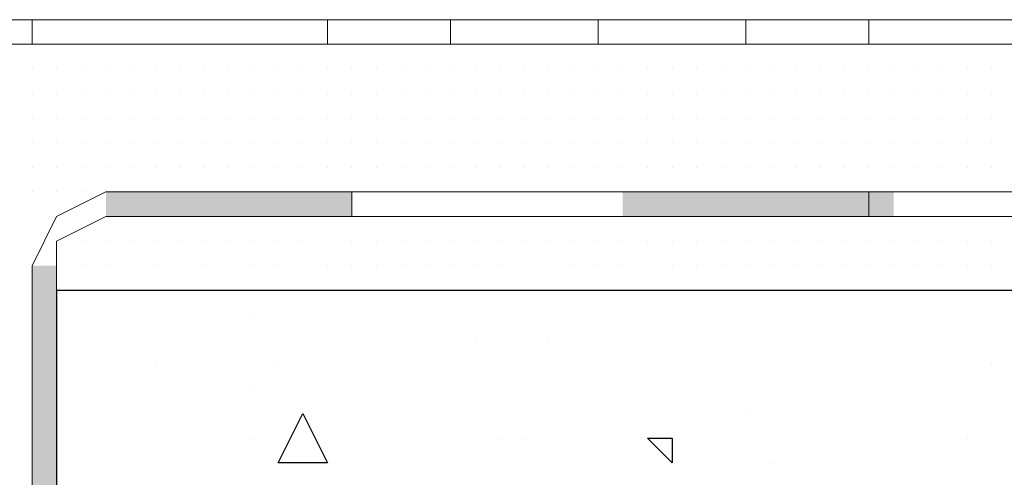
# Model space of a CAD drawing. Header units: metres. Extents: x 5.7 to 89.8, y 4 to 63.5.
# Tile 361 of 475: x 58.546 to 58.932, y 49.678 to 49.858. Entities that reach past the tile are written whole.
import ezdxf

# ---------------------------------------------------------------- set-up
doc = ezdxf.new("R2010")
doc.units = ezdxf.units.M
doc.header["$MEASUREMENT"] = 0
for name, color, linetype in [('PDF17_hatch', 7, 'Continuous'), ('PDF17_hatch-borshi', 7, 'Continuous'), ('PDF17_Isogam', 7, 'Continuous'), ('PDF17_kaff', 7, 'Continuous')]:
    doc.layers.add(name, color=color, linetype=linetype)

msp = doc.modelspace()

# ---------------------------------------------------------------- linework, layer by layer
at = {"layer": 'PDF17_hatch', "lineweight": 25}
for points in [[(58.63796, 49.74194), (58.63796, 49.74194)], [(58.72464, 49.73231), (58.72464, 49.73231)], [(58.75353, 49.73231), (58.75353, 49.73231)], [(58.59943, 49.72268), (58.59943, 49.72268)], [(58.64759, 49.72268), (58.64759, 49.72268)], [(58.92689, 49.72268), (58.92689, 49.72268)], [(58.63796, 49.71304), (58.63796, 49.71304)], [(58.83058, 49.70341), (58.83058, 49.70341)], [(58.63796, 49.69378), (58.63796, 49.69378)], [(58.73427, 49.69378), (58.73427, 49.69378)], [(58.7439, 49.69378), (58.7439, 49.69378)], [(58.91726, 49.69378), (58.91726, 49.69378)], [(58.84021, 49.68415), (58.84021, 49.68415)], [(58.84021, 49.68415), (58.84021, 49.68415)]]:
    msp.add_lwpolyline(points, dxfattribs=at)
for points in [[(58.66685, 49.68415), (58.64759, 49.68415), (58.65722, 49.70341)], [(58.80169, 49.69378), (58.80169, 49.68415), (58.79206, 49.69378)]]:
    msp.add_lwpolyline(points, close=True, dxfattribs=at)
at = {"layer": 'PDF17_hatch-borshi', "lineweight": 18}
for points in [[(58.61869, 49.84788), (58.61869, 49.84788)], [(58.62832, 49.84788), (58.62832, 49.84788)], [(58.62832, 49.84788), (58.62832, 49.84788)], [(58.63796, 49.84788), (58.63796, 49.84788)], [(58.67648, 49.84788), (58.67648, 49.84788)], [(58.69574, 49.84788), (58.69574, 49.84788)], [(58.71501, 49.84788), (58.71501, 49.84788)], [(58.72464, 49.84788), (58.72464, 49.84788)], [(58.73427, 49.84788), (58.73427, 49.84788)], [(58.73427, 49.84788), (58.73427, 49.84788)], [(58.7439, 49.84788), (58.7439, 49.84788)], [(58.76316, 49.84788), (58.76316, 49.84788)], [(58.76316, 49.84788), (58.76316, 49.84788)], [(58.78242, 49.84788), (58.78242, 49.84788)], [(58.79206, 49.84788), (58.79206, 49.84788)], [(58.80169, 49.84788), (58.80169, 49.84788)], [(58.80169, 49.84788), (58.80169, 49.84788)], [(58.81132, 49.84788), (58.81132, 49.84788)], [(58.83058, 49.84788), (58.83058, 49.84788)], [(58.83058, 49.84788), (58.83058, 49.84788)], [(58.84021, 49.84788), (58.84021, 49.84788)], [(58.84021, 49.84788), (58.84021, 49.84788)], [(58.84984, 49.84788), (58.84984, 49.84788)], [(58.85947, 49.84788), (58.85947, 49.84788)], [(58.8691, 49.84788), (58.8691, 49.84788)], [(58.88837, 49.84788), (58.88837, 49.84788)], [(58.898, 49.84788), (58.898, 49.84788)], [(58.55128, 49.83825), (58.55128, 49.83825)], [(58.55128, 49.83825), (58.55128, 49.83825)], [(58.55128, 49.83825), (58.55128, 49.83825)], [(58.55128, 49.83825), (58.55128, 49.83825)], [(58.55128, 49.83825), (58.55128, 49.83825)], [(58.56091, 49.83825), (58.56091, 49.83825)], [(58.56091, 49.83825), (58.56091, 49.83825)], [(58.57054, 49.83825), (58.57054, 49.83825)], [(58.57054, 49.83825), (58.57054, 49.83825)], [(58.57054, 49.83825), (58.57054, 49.83825)], [(58.57054, 49.83825), (58.57054, 49.83825)], [(58.58017, 49.83825), (58.58017, 49.83825)], [(58.58017, 49.83825), (58.58017, 49.83825)], [(58.58017, 49.83825), (58.58017, 49.83825)], [(58.58017, 49.83825), (58.58017, 49.83825)], [(58.5898, 49.83825), (58.5898, 49.83825)], [(58.5898, 49.83825), (58.5898, 49.83825)], [(58.5898, 49.83825), (58.5898, 49.83825)], [(58.5898, 49.83825), (58.5898, 49.83825)], [(58.59943, 49.83825), (58.59943, 49.83825)], [(58.59943, 49.83825), (58.59943, 49.83825)], [(58.59943, 49.83825), (58.59943, 49.83825)], [(58.59943, 49.83825), (58.59943, 49.83825)], [(58.60906, 49.83825), (58.60906, 49.83825)], [(58.60906, 49.83825), (58.60906, 49.83825)], [(58.60906, 49.83825), (58.60906, 49.83825)], [(58.60906, 49.83825), (58.60906, 49.83825)], [(58.61869, 49.83825), (58.61869, 49.83825)], [(58.61869, 49.83825), (58.61869, 49.83825)], [(58.61869, 49.83825), (58.61869, 49.83825)], [(58.61869, 49.83825), (58.61869, 49.83825)], [(58.62832, 49.83825), (58.62832, 49.83825)], [(58.63796, 49.83825), (58.63796, 49.83825)], [(58.63796, 49.83825), (58.63796, 49.83825)], [(58.63796, 49.83825), (58.63796, 49.83825)], [(58.64759, 49.83825), (58.64759, 49.83825)], [(58.65722, 49.83825), (58.65722, 49.83825)], [(58.65722, 49.83825), (58.65722, 49.83825)], [(58.65722, 49.83825), (58.65722, 49.83825)], [(58.65722, 49.83825), (58.65722, 49.83825)], [(58.66685, 49.83825), (58.66685, 49.83825)], [(58.66685, 49.83825), (58.66685, 49.83825)], [(58.66685, 49.83825), (58.66685, 49.83825)], [(58.66685, 49.83825), (58.66685, 49.83825)], [(58.67648, 49.83825), (58.67648, 49.83825)], [(58.67648, 49.83825), (58.67648, 49.83825)], [(58.67648, 49.83825), (58.67648, 49.83825)], [(58.67648, 49.83825), (58.67648, 49.83825)], [(58.68611, 49.83825), (58.68611, 49.83825)], [(58.68611, 49.83825), (58.68611, 49.83825)], [(58.68611, 49.83825), (58.68611, 49.83825)], [(58.68611, 49.83825), (58.68611, 49.83825)], [(58.69574, 49.83825), (58.69574, 49.83825)], [(58.69574, 49.83825), (58.69574, 49.83825)], [(58.69574, 49.83825), (58.69574, 49.83825)], [(58.70537, 49.83825), (58.70537, 49.83825)], [(58.70537, 49.83825), (58.70537, 49.83825)], [(58.70537, 49.83825), (58.70537, 49.83825)], [(58.70537, 49.83825), (58.70537, 49.83825)], [(58.70537, 49.83825), (58.70537, 49.83825)], [(58.71501, 49.83825), (58.71501, 49.83825)], [(58.71501, 49.83825), (58.71501, 49.83825)], [(58.72464, 49.83825), (58.72464, 49.83825)], [(58.72464, 49.83825), (58.72464, 49.83825)], [(58.72464, 49.83825), (58.72464, 49.83825)], [(58.72464, 49.83825), (58.72464, 49.83825)], [(58.73427, 49.83825), (58.73427, 49.83825)], [(58.73427, 49.83825), (58.73427, 49.83825)], [(58.73427, 49.83825), (58.73427, 49.83825)], [(58.7439, 49.83825), (58.7439, 49.83825)], [(58.7439, 49.83825), (58.7439, 49.83825)], [(58.7439, 49.83825), (58.7439, 49.83825)], [(58.75353, 49.83825), (58.75353, 49.83825)], [(58.75353, 49.83825), (58.75353, 49.83825)], [(58.75353, 49.83825), (58.75353, 49.83825)], [(58.76316, 49.83825), (58.76316, 49.83825)], [(58.76316, 49.83825), (58.76316, 49.83825)], [(58.76316, 49.83825), (58.76316, 49.83825)], [(58.77279, 49.83825), (58.77279, 49.83825)], [(58.77279, 49.83825), (58.77279, 49.83825)], [(58.77279, 49.83825), (58.77279, 49.83825)], [(58.77279, 49.83825), (58.77279, 49.83825)], [(58.78242, 49.83825), (58.78242, 49.83825)], [(58.78242, 49.83825), (58.78242, 49.83825)], [(58.78242, 49.83825), (58.78242, 49.83825)], [(58.79206, 49.83825), (58.79206, 49.83825)], [(58.79206, 49.83825), (58.79206, 49.83825)], [(58.79206, 49.83825), (58.79206, 49.83825)], [(58.79206, 49.83825), (58.79206, 49.83825)], [(58.80169, 49.83825), (58.80169, 49.83825)], [(58.80169, 49.83825), (58.80169, 49.83825)], [(58.80169, 49.83825), (58.80169, 49.83825)], [(58.81132, 49.83825), (58.81132, 49.83825)], [(58.81132, 49.83825), (58.81132, 49.83825)], [(58.81132, 49.83825), (58.81132, 49.83825)], [(58.81132, 49.83825), (58.81132, 49.83825)], [(58.82095, 49.83825), (58.82095, 49.83825)], [(58.82095, 49.83825), (58.82095, 49.83825)], [(58.82095, 49.83825), (58.82095, 49.83825)], [(58.82095, 49.83825), (58.82095, 49.83825)], [(58.83058, 49.83825), (58.83058, 49.83825)], [(58.83058, 49.83825), (58.83058, 49.83825)], [(58.83058, 49.83825), (58.83058, 49.83825)], [(58.84021, 49.83825), (58.84021, 49.83825)], [(58.84021, 49.83825), (58.84021, 49.83825)], [(58.84021, 49.83825), (58.84021, 49.83825)], [(58.84984, 49.83825), (58.84984, 49.83825)], [(58.84984, 49.83825), (58.84984, 49.83825)], [(58.85947, 49.83825), (58.85947, 49.83825)], [(58.85947, 49.83825), (58.85947, 49.83825)], [(58.8691, 49.83825), (58.8691, 49.83825)], [(58.8691, 49.83825), (58.8691, 49.83825)], [(58.8691, 49.83825), (58.8691, 49.83825)], [(58.8691, 49.83825), (58.8691, 49.83825)], [(58.8691, 49.83825), (58.8691, 49.83825)], [(58.87874, 49.83825), (58.87874, 49.83825)], [(58.87874, 49.83825), (58.87874, 49.83825)], [(58.87874, 49.83825), (58.87874, 49.83825)], [(58.87874, 49.83825), (58.87874, 49.83825)], [(58.88837, 49.83825), (58.88837, 49.83825)], [(58.88837, 49.83825), (58.88837, 49.83825)], [(58.88837, 49.83825), (58.88837, 49.83825)], [(58.88837, 49.83825), (58.88837, 49.83825)], [(58.898, 49.83825), (58.898, 49.83825)], [(58.898, 49.83825), (58.898, 49.83825)], [(58.898, 49.83825), (58.898, 49.83825)], [(58.898, 49.83825), (58.898, 49.83825)], [(58.90763, 49.83825), (58.90763, 49.83825)], [(58.90763, 49.83825), (58.90763, 49.83825)], [(58.90763, 49.83825), (58.90763, 49.83825)], [(58.90763, 49.83825), (58.90763, 49.83825)], [(58.91726, 49.83825), (58.91726, 49.83825)], [(58.91726, 49.83825), (58.91726, 49.83825)], [(58.91726, 49.83825), (58.91726, 49.83825)], [(58.92689, 49.83825), (58.92689, 49.83825)], [(58.92689, 49.83825), (58.92689, 49.83825)], [(58.92689, 49.83825), (58.92689, 49.83825)], [(58.55128, 49.82862), (58.55128, 49.82862)], [(58.55128, 49.82862), (58.55128, 49.82862)], [(58.55128, 49.82862), (58.55128, 49.82862)], [(58.56091, 49.82862), (58.56091, 49.82862)], [(58.56091, 49.82862), (58.56091, 49.82862)], [(58.56091, 49.82862), (58.56091, 49.82862)], [(58.56091, 49.82862), (58.56091, 49.82862)], [(58.57054, 49.82862), (58.57054, 49.82862)], [(58.57054, 49.82862), (58.57054, 49.82862)], [(58.58017, 49.82862), (58.58017, 49.82862)], [(58.58017, 49.82862), (58.58017, 49.82862)], [(58.58017, 49.82862), (58.58017, 49.82862)], [(58.58017, 49.82862), (58.58017, 49.82862)], [(58.58017, 49.82862), (58.58017, 49.82862)], [(58.5898, 49.82862), (58.5898, 49.82862)], [(58.5898, 49.82862), (58.5898, 49.82862)], [(58.5898, 49.82862), (58.5898, 49.82862)], [(58.5898, 49.82862), (58.5898, 49.82862)], [(58.59943, 49.82862), (58.59943, 49.82862)], [(58.59943, 49.82862), (58.59943, 49.82862)], [(58.59943, 49.82862), (58.59943, 49.82862)], [(58.59943, 49.82862), (58.59943, 49.82862)], [(58.60906, 49.82862), (58.60906, 49.82862)], [(58.60906, 49.82862), (58.60906, 49.82862)], [(58.60906, 49.82862), (58.60906, 49.82862)], [(58.60906, 49.82862), (58.60906, 49.82862)], [(58.61869, 49.82862), (58.61869, 49.82862)], [(58.61869, 49.82862), (58.61869, 49.82862)], [(58.61869, 49.82862), (58.61869, 49.82862)], [(58.62832, 49.82862), (58.62832, 49.82862)], [(58.62832, 49.82862), (58.62832, 49.82862)], [(58.62832, 49.82862), (58.62832, 49.82862)], [(58.62832, 49.82862), (58.62832, 49.82862)], [(58.62832, 49.82862), (58.62832, 49.82862)], [(58.63796, 49.82862), (58.63796, 49.82862)], [(58.63796, 49.82862), (58.63796, 49.82862)], [(58.63796, 49.82862), (58.63796, 49.82862)], [(58.64759, 49.82862), (58.64759, 49.82862)], [(58.64759, 49.82862), (58.64759, 49.82862)], [(58.64759, 49.82862), (58.64759, 49.82862)], [(58.64759, 49.82862), (58.64759, 49.82862)], [(58.64759, 49.82862), (58.64759, 49.82862)], [(58.65722, 49.82862), (58.65722, 49.82862)], [(58.65722, 49.82862), (58.65722, 49.82862)], [(58.66685, 49.82862), (58.66685, 49.82862)], [(58.66685, 49.82862), (58.66685, 49.82862)], [(58.66685, 49.82862), (58.66685, 49.82862)], [(58.67648, 49.82862), (58.67648, 49.82862)], [(58.67648, 49.82862), (58.67648, 49.82862)], [(58.67648, 49.82862), (58.67648, 49.82862)], [(58.68611, 49.82862), (58.68611, 49.82862)], [(58.68611, 49.82862), (58.68611, 49.82862)], [(58.68611, 49.82862), (58.68611, 49.82862)], [(58.68611, 49.82862), (58.68611, 49.82862)], [(58.69574, 49.82862), (58.69574, 49.82862)], [(58.69574, 49.82862), (58.69574, 49.82862)], [(58.69574, 49.82862), (58.69574, 49.82862)], [(58.69574, 49.82862), (58.69574, 49.82862)], [(58.69574, 49.82862), (58.69574, 49.82862)], [(58.70537, 49.82862), (58.70537, 49.82862)], [(58.70537, 49.82862), (58.70537, 49.82862)], [(58.70537, 49.82862), (58.70537, 49.82862)], [(58.71501, 49.82862), (58.71501, 49.82862)], [(58.71501, 49.82862), (58.71501, 49.82862)], [(58.71501, 49.82862), (58.71501, 49.82862)], [(58.71501, 49.82862), (58.71501, 49.82862)], [(58.71501, 49.82862), (58.71501, 49.82862)], [(58.72464, 49.82862), (58.72464, 49.82862)], [(58.72464, 49.82862), (58.72464, 49.82862)], [(58.72464, 49.82862), (58.72464, 49.82862)], [(58.73427, 49.82862), (58.73427, 49.82862)], [(58.73427, 49.82862), (58.73427, 49.82862)], [(58.73427, 49.82862), (58.73427, 49.82862)], [(58.73427, 49.82862), (58.73427, 49.82862)], [(58.73427, 49.82862), (58.73427, 49.82862)], [(58.7439, 49.82862), (58.7439, 49.82862)], [(58.7439, 49.82862), (58.7439, 49.82862)], [(58.7439, 49.82862), (58.7439, 49.82862)], [(58.7439, 49.82862), (58.7439, 49.82862)], [(58.75353, 49.82862), (58.75353, 49.82862)], [(58.75353, 49.82862), (58.75353, 49.82862)], [(58.75353, 49.82862), (58.75353, 49.82862)], [(58.76316, 49.82862), (58.76316, 49.82862)], [(58.76316, 49.82862), (58.76316, 49.82862)], [(58.76316, 49.82862), (58.76316, 49.82862)], [(58.76316, 49.82862), (58.76316, 49.82862)], [(58.76316, 49.82862), (58.76316, 49.82862)], [(58.77279, 49.82862), (58.77279, 49.82862)], [(58.77279, 49.82862), (58.77279, 49.82862)], [(58.77279, 49.82862), (58.77279, 49.82862)], [(58.78242, 49.82862), (58.78242, 49.82862)], [(58.78242, 49.82862), (58.78242, 49.82862)], [(58.78242, 49.82862), (58.78242, 49.82862)], [(58.79206, 49.82862), (58.79206, 49.82862)], [(58.79206, 49.82862), (58.79206, 49.82862)], [(58.79206, 49.82862), (58.79206, 49.82862)], [(58.79206, 49.82862), (58.79206, 49.82862)], [(58.79206, 49.82862), (58.79206, 49.82862)], [(58.80169, 49.82862), (58.80169, 49.82862)], [(58.80169, 49.82862), (58.80169, 49.82862)], [(58.80169, 49.82862), (58.80169, 49.82862)], [(58.80169, 49.82862), (58.80169, 49.82862)], [(58.81132, 49.82862), (58.81132, 49.82862)], [(58.81132, 49.82862), (58.81132, 49.82862)], [(58.81132, 49.82862), (58.81132, 49.82862)], [(58.81132, 49.82862), (58.81132, 49.82862)], [(58.81132, 49.82862), (58.81132, 49.82862)], [(58.82095, 49.82862), (58.82095, 49.82862)], [(58.82095, 49.82862), (58.82095, 49.82862)], [(58.82095, 49.82862), (58.82095, 49.82862)], [(58.83058, 49.82862), (58.83058, 49.82862)], [(58.83058, 49.82862), (58.83058, 49.82862)], [(58.83058, 49.82862), (58.83058, 49.82862)], [(58.84021, 49.82862), (58.84021, 49.82862)], [(58.84021, 49.82862), (58.84021, 49.82862)], [(58.84021, 49.82862), (58.84021, 49.82862)], [(58.84021, 49.82862), (58.84021, 49.82862)], [(58.84984, 49.82862), (58.84984, 49.82862)], [(58.84984, 49.82862), (58.84984, 49.82862)], [(58.84984, 49.82862), (58.84984, 49.82862)], [(58.84984, 49.82862), (58.84984, 49.82862)], [(58.85947, 49.82862), (58.85947, 49.82862)], [(58.85947, 49.82862), (58.85947, 49.82862)], [(58.85947, 49.82862), (58.85947, 49.82862)], [(58.8691, 49.82862), (58.8691, 49.82862)], [(58.8691, 49.82862), (58.8691, 49.82862)], [(58.8691, 49.82862), (58.8691, 49.82862)], [(58.87874, 49.82862), (58.87874, 49.82862)], [(58.87874, 49.82862), (58.87874, 49.82862)], [(58.87874, 49.82862), (58.87874, 49.82862)], [(58.87874, 49.82862), (58.87874, 49.82862)], [(58.88837, 49.82862), (58.88837, 49.82862)], [(58.88837, 49.82862), (58.88837, 49.82862)], [(58.898, 49.82862), (58.898, 49.82862)], [(58.898, 49.82862), (58.898, 49.82862)], [(58.898, 49.82862), (58.898, 49.82862)], [(58.898, 49.82862), (58.898, 49.82862)], [(58.898, 49.82862), (58.898, 49.82862)], [(58.898, 49.82862), (58.898, 49.82862)], [(58.90763, 49.82862), (58.90763, 49.82862)], [(58.90763, 49.82862), (58.90763, 49.82862)], [(58.90763, 49.82862), (58.90763, 49.82862)], [(58.90763, 49.82862), (58.90763, 49.82862)], [(58.91726, 49.82862), (58.91726, 49.82862)], [(58.91726, 49.82862), (58.91726, 49.82862)], [(58.91726, 49.82862), (58.91726, 49.82862)], [(58.92689, 49.82862), (58.92689, 49.82862)], [(58.92689, 49.82862), (58.92689, 49.82862)], [(58.92689, 49.82862), (58.92689, 49.82862)], [(58.92689, 49.82862), (58.92689, 49.82862)], [(58.92689, 49.82862), (58.92689, 49.82862)], [(58.55128, 49.81899), (58.55128, 49.81899)], [(58.55128, 49.81899), (58.55128, 49.81899)], [(58.55128, 49.81899), (58.55128, 49.81899)], [(58.55128, 49.81899), (58.55128, 49.81899)], [(58.56091, 49.81899), (58.56091, 49.81899)], [(58.56091, 49.81899), (58.56091, 49.81899)], [(58.56091, 49.81899), (58.56091, 49.81899)], [(58.57054, 49.81899), (58.57054, 49.81899)], [(58.57054, 49.81899), (58.57054, 49.81899)], [(58.57054, 49.81899), (58.57054, 49.81899)], [(58.57054, 49.81899), (58.57054, 49.81899)], [(58.58017, 49.81899), (58.58017, 49.81899)], [(58.58017, 49.81899), (58.58017, 49.81899)], [(58.58017, 49.81899), (58.58017, 49.81899)], [(58.58017, 49.81899), (58.58017, 49.81899)], [(58.58017, 49.81899), (58.58017, 49.81899)], [(58.5898, 49.81899), (58.5898, 49.81899)], [(58.5898, 49.81899), (58.5898, 49.81899)], [(58.5898, 49.81899), (58.5898, 49.81899)], [(58.5898, 49.81899), (58.5898, 49.81899)], [(58.59943, 49.81899), (58.59943, 49.81899)], [(58.59943, 49.81899), (58.59943, 49.81899)], [(58.59943, 49.81899), (58.59943, 49.81899)], [(58.60906, 49.81899), (58.60906, 49.81899)], [(58.60906, 49.81899), (58.60906, 49.81899)], [(58.60906, 49.81899), (58.60906, 49.81899)], [(58.60906, 49.81899), (58.60906, 49.81899)], [(58.60906, 49.81899), (58.60906, 49.81899)], [(58.61869, 49.81899), (58.61869, 49.81899)], [(58.61869, 49.81899), (58.61869, 49.81899)], [(58.61869, 49.81899), (58.61869, 49.81899)], [(58.61869, 49.81899), (58.61869, 49.81899)], [(58.62832, 49.81899), (58.62832, 49.81899)], [(58.62832, 49.81899), (58.62832, 49.81899)], [(58.63796, 49.81899), (58.63796, 49.81899)], [(58.63796, 49.81899), (58.63796, 49.81899)], [(58.63796, 49.81899), (58.63796, 49.81899)], [(58.63796, 49.81899), (58.63796, 49.81899)], [(58.63796, 49.81899), (58.63796, 49.81899)], [(58.64759, 49.81899), (58.64759, 49.81899)], [(58.64759, 49.81899), (58.64759, 49.81899)], [(58.64759, 49.81899), (58.64759, 49.81899)], [(58.65722, 49.81899), (58.65722, 49.81899)], [(58.65722, 49.81899), (58.65722, 49.81899)], [(58.65722, 49.81899), (58.65722, 49.81899)], [(58.66685, 49.81899), (58.66685, 49.81899)], [(58.66685, 49.81899), (58.66685, 49.81899)], [(58.66685, 49.81899), (58.66685, 49.81899)], [(58.66685, 49.81899), (58.66685, 49.81899)], [(58.67648, 49.81899), (58.67648, 49.81899)], [(58.67648, 49.81899), (58.67648, 49.81899)], [(58.67648, 49.81899), (58.67648, 49.81899)], [(58.68611, 49.81899), (58.68611, 49.81899)], [(58.68611, 49.81899), (58.68611, 49.81899)], [(58.68611, 49.81899), (58.68611, 49.81899)], [(58.69574, 49.81899), (58.69574, 49.81899)], [(58.69574, 49.81899), (58.69574, 49.81899)], [(58.70537, 49.81899), (58.70537, 49.81899)], [(58.70537, 49.81899), (58.70537, 49.81899)], [(58.70537, 49.81899), (58.70537, 49.81899)], [(58.71501, 49.81899), (58.71501, 49.81899)], [(58.71501, 49.81899), (58.71501, 49.81899)], [(58.71501, 49.81899), (58.71501, 49.81899)], [(58.72464, 49.81899), (58.72464, 49.81899)], [(58.72464, 49.81899), (58.72464, 49.81899)], [(58.72464, 49.81899), (58.72464, 49.81899)], [(58.73427, 49.81899), (58.73427, 49.81899)], [(58.73427, 49.81899), (58.73427, 49.81899)], [(58.73427, 49.81899), (58.73427, 49.81899)], [(58.7439, 49.81899), (58.7439, 49.81899)], [(58.7439, 49.81899), (58.7439, 49.81899)], [(58.7439, 49.81899), (58.7439, 49.81899)], [(58.75353, 49.81899), (58.75353, 49.81899)], [(58.75353, 49.81899), (58.75353, 49.81899)], [(58.75353, 49.81899), (58.75353, 49.81899)], [(58.75353, 49.81899), (58.75353, 49.81899)], [(58.76316, 49.81899), (58.76316, 49.81899)], [(58.76316, 49.81899), (58.76316, 49.81899)], [(58.76316, 49.81899), (58.76316, 49.81899)], [(58.76316, 49.81899), (58.76316, 49.81899)], [(58.77279, 49.81899), (58.77279, 49.81899)], [(58.77279, 49.81899), (58.77279, 49.81899)], [(58.77279, 49.81899), (58.77279, 49.81899)], [(58.78242, 49.81899), (58.78242, 49.81899)], [(58.78242, 49.81899), (58.78242, 49.81899)], [(58.78242, 49.81899), (58.78242, 49.81899)], [(58.78242, 49.81899), (58.78242, 49.81899)], [(58.79206, 49.81899), (58.79206, 49.81899)], [(58.79206, 49.81899), (58.79206, 49.81899)], [(58.80169, 49.81899), (58.80169, 49.81899)], [(58.80169, 49.81899), (58.80169, 49.81899)], [(58.80169, 49.81899), (58.80169, 49.81899)], [(58.81132, 49.81899), (58.81132, 49.81899)], [(58.81132, 49.81899), (58.81132, 49.81899)], [(58.82095, 49.81899), (58.82095, 49.81899)], [(58.82095, 49.81899), (58.82095, 49.81899)], [(58.82095, 49.81899), (58.82095, 49.81899)], [(58.82095, 49.81899), (58.82095, 49.81899)], [(58.82095, 49.81899), (58.82095, 49.81899)], [(58.83058, 49.81899), (58.83058, 49.81899)], [(58.83058, 49.81899), (58.83058, 49.81899)], [(58.83058, 49.81899), (58.83058, 49.81899)], [(58.84021, 49.81899), (58.84021, 49.81899)], [(58.84021, 49.81899), (58.84021, 49.81899)], [(58.84021, 49.81899), (58.84021, 49.81899)], [(58.84984, 49.81899), (58.84984, 49.81899)], [(58.84984, 49.81899), (58.84984, 49.81899)], [(58.84984, 49.81899), (58.84984, 49.81899)], [(58.84984, 49.81899), (58.84984, 49.81899)], [(58.84984, 49.81899), (58.84984, 49.81899)], [(58.85947, 49.81899), (58.85947, 49.81899)], [(58.85947, 49.81899), (58.85947, 49.81899)], [(58.8691, 49.81899), (58.8691, 49.81899)], [(58.8691, 49.81899), (58.8691, 49.81899)], [(58.8691, 49.81899), (58.8691, 49.81899)], [(58.8691, 49.81899), (58.8691, 49.81899)], [(58.87874, 49.81899), (58.87874, 49.81899)], [(58.87874, 49.81899), (58.87874, 49.81899)], [(58.87874, 49.81899), (58.87874, 49.81899)], [(58.88837, 49.81899), (58.88837, 49.81899)], [(58.88837, 49.81899), (58.88837, 49.81899)], [(58.88837, 49.81899), (58.88837, 49.81899)], [(58.898, 49.81899), (58.898, 49.81899)], [(58.898, 49.81899), (58.898, 49.81899)], [(58.90763, 49.81899), (58.90763, 49.81899)], [(58.90763, 49.81899), (58.90763, 49.81899)], [(58.90763, 49.81899), (58.90763, 49.81899)], [(58.91726, 49.81899), (58.91726, 49.81899)], [(58.91726, 49.81899), (58.91726, 49.81899)], [(58.91726, 49.81899), (58.91726, 49.81899)], [(58.92689, 49.81899), (58.92689, 49.81899)], [(58.92689, 49.81899), (58.92689, 49.81899)], [(58.92689, 49.81899), (58.92689, 49.81899)], [(58.55128, 49.80936), (58.55128, 49.80936)], [(58.55128, 49.80936), (58.55128, 49.80936)], [(58.55128, 49.80936), (58.55128, 49.80936)], [(58.56091, 49.80936), (58.56091, 49.80936)], [(58.56091, 49.80936), (58.56091, 49.80936)], [(58.56091, 49.80936), (58.56091, 49.80936)], [(58.56091, 49.80936), (58.56091, 49.80936)], [(58.56091, 49.80936), (58.56091, 49.80936)], [(58.57054, 49.80936), (58.57054, 49.80936)], [(58.57054, 49.80936), (58.57054, 49.80936)], [(58.58017, 49.80936), (58.58017, 49.80936)], [(58.58017, 49.80936), (58.58017, 49.80936)], [(58.58017, 49.80936), (58.58017, 49.80936)], [(58.58017, 49.80936), (58.58017, 49.80936)], [(58.5898, 49.80936), (58.5898, 49.80936)], [(58.5898, 49.80936), (58.5898, 49.80936)], [(58.5898, 49.80936), (58.5898, 49.80936)], [(58.5898, 49.80936), (58.5898, 49.80936)], [(58.59943, 49.80936), (58.59943, 49.80936)], [(58.59943, 49.80936), (58.59943, 49.80936)], [(58.59943, 49.80936), (58.59943, 49.80936)], [(58.60906, 49.80936), (58.60906, 49.80936)], [(58.60906, 49.80936), (58.60906, 49.80936)], [(58.60906, 49.80936), (58.60906, 49.80936)], [(58.60906, 49.80936), (58.60906, 49.80936)], [(58.60906, 49.80936), (58.60906, 49.80936)], [(58.60906, 49.80936), (58.60906, 49.80936)], [(58.61869, 49.80936), (58.61869, 49.80936)], [(58.61869, 49.80936), (58.61869, 49.80936)], [(58.62832, 49.80936), (58.62832, 49.80936)], [(58.62832, 49.80936), (58.62832, 49.80936)], [(58.63796, 49.80936), (58.63796, 49.80936)], [(58.63796, 49.80936), (58.63796, 49.80936)], [(58.63796, 49.80936), (58.63796, 49.80936)], [(58.64759, 49.80936), (58.64759, 49.80936)], [(58.64759, 49.80936), (58.64759, 49.80936)], [(58.64759, 49.80936), (58.64759, 49.80936)], [(58.64759, 49.80936), (58.64759, 49.80936)], [(58.65722, 49.80936), (58.65722, 49.80936)], [(58.65722, 49.80936), (58.65722, 49.80936)], [(58.65722, 49.80936), (58.65722, 49.80936)], [(58.66685, 49.80936), (58.66685, 49.80936)], [(58.66685, 49.80936), (58.66685, 49.80936)], [(58.66685, 49.80936), (58.66685, 49.80936)], [(58.66685, 49.80936), (58.66685, 49.80936)], [(58.67648, 49.80936), (58.67648, 49.80936)], [(58.67648, 49.80936), (58.67648, 49.80936)], [(58.67648, 49.80936), (58.67648, 49.80936)], [(58.67648, 49.80936), (58.67648, 49.80936)], [(58.67648, 49.80936), (58.67648, 49.80936)], [(58.68611, 49.80936), (58.68611, 49.80936)], [(58.68611, 49.80936), (58.68611, 49.80936)], [(58.68611, 49.80936), (58.68611, 49.80936)], [(58.68611, 49.80936), (58.68611, 49.80936)], [(58.69574, 49.80936), (58.69574, 49.80936)], [(58.69574, 49.80936), (58.69574, 49.80936)], [(58.69574, 49.80936), (58.69574, 49.80936)], [(58.69574, 49.80936), (58.69574, 49.80936)], [(58.70537, 49.80936), (58.70537, 49.80936)], [(58.70537, 49.80936), (58.70537, 49.80936)], [(58.70537, 49.80936), (58.70537, 49.80936)], [(58.70537, 49.80936), (58.70537, 49.80936)], [(58.71501, 49.80936), (58.71501, 49.80936)], [(58.71501, 49.80936), (58.71501, 49.80936)], [(58.71501, 49.80936), (58.71501, 49.80936)], [(58.71501, 49.80936), (58.71501, 49.80936)], [(58.72464, 49.80936), (58.72464, 49.80936)], [(58.72464, 49.80936), (58.72464, 49.80936)], [(58.73427, 49.80936), (58.73427, 49.80936)], [(58.73427, 49.80936), (58.73427, 49.80936)], [(58.73427, 49.80936), (58.73427, 49.80936)], [(58.7439, 49.80936), (58.7439, 49.80936)], [(58.7439, 49.80936), (58.7439, 49.80936)], [(58.7439, 49.80936), (58.7439, 49.80936)], [(58.75353, 49.80936), (58.75353, 49.80936)], [(58.75353, 49.80936), (58.75353, 49.80936)], [(58.75353, 49.80936), (58.75353, 49.80936)], [(58.75353, 49.80936), (58.75353, 49.80936)], [(58.76316, 49.80936), (58.76316, 49.80936)], [(58.76316, 49.80936), (58.76316, 49.80936)], [(58.76316, 49.80936), (58.76316, 49.80936)], [(58.76316, 49.80936), (58.76316, 49.80936)], [(58.77279, 49.80936), (58.77279, 49.80936)], [(58.77279, 49.80936), (58.77279, 49.80936)], [(58.77279, 49.80936), (58.77279, 49.80936)], [(58.77279, 49.80936), (58.77279, 49.80936)], [(58.78242, 49.80936), (58.78242, 49.80936)], [(58.78242, 49.80936), (58.78242, 49.80936)], [(58.78242, 49.80936), (58.78242, 49.80936)], [(58.79206, 49.80936), (58.79206, 49.80936)], [(58.79206, 49.80936), (58.79206, 49.80936)], [(58.79206, 49.80936), (58.79206, 49.80936)], [(58.79206, 49.80936), (58.79206, 49.80936)], [(58.79206, 49.80936), (58.79206, 49.80936)], [(58.80169, 49.80936), (58.80169, 49.80936)], [(58.80169, 49.80936), (58.80169, 49.80936)], [(58.80169, 49.80936), (58.80169, 49.80936)], [(58.80169, 49.80936), (58.80169, 49.80936)], [(58.81132, 49.80936), (58.81132, 49.80936)], [(58.81132, 49.80936), (58.81132, 49.80936)], [(58.81132, 49.80936), (58.81132, 49.80936)], [(58.81132, 49.80936), (58.81132, 49.80936)], [(58.81132, 49.80936), (58.81132, 49.80936)], [(58.82095, 49.80936), (58.82095, 49.80936)], [(58.82095, 49.80936), (58.82095, 49.80936)], [(58.82095, 49.80936), (58.82095, 49.80936)], [(58.82095, 49.80936), (58.82095, 49.80936)], [(58.82095, 49.80936), (58.82095, 49.80936)], [(58.83058, 49.80936), (58.83058, 49.80936)], [(58.83058, 49.80936), (58.83058, 49.80936)], [(58.84021, 49.80936), (58.84021, 49.80936)], [(58.84021, 49.80936), (58.84021, 49.80936)], [(58.84021, 49.80936), (58.84021, 49.80936)], [(58.84984, 49.80936), (58.84984, 49.80936)], [(58.84984, 49.80936), (58.84984, 49.80936)], [(58.84984, 49.80936), (58.84984, 49.80936)], [(58.85947, 49.80936), (58.85947, 49.80936)], [(58.85947, 49.80936), (58.85947, 49.80936)], [(58.85947, 49.80936), (58.85947, 49.80936)], [(58.85947, 49.80936), (58.85947, 49.80936)], [(58.85947, 49.80936), (58.85947, 49.80936)], [(58.8691, 49.80936), (58.8691, 49.80936)], [(58.8691, 49.80936), (58.8691, 49.80936)], [(58.8691, 49.80936), (58.8691, 49.80936)], [(58.87874, 49.80936), (58.87874, 49.80936)], [(58.87874, 49.80936), (58.87874, 49.80936)], [(58.87874, 49.80936), (58.87874, 49.80936)], [(58.87874, 49.80936), (58.87874, 49.80936)], [(58.87874, 49.80936), (58.87874, 49.80936)], [(58.88837, 49.80936), (58.88837, 49.80936)], [(58.88837, 49.80936), (58.88837, 49.80936)], [(58.88837, 49.80936), (58.88837, 49.80936)], [(58.88837, 49.80936), (58.88837, 49.80936)], [(58.898, 49.80936), (58.898, 49.80936)], [(58.898, 49.80936), (58.898, 49.80936)], [(58.898, 49.80936), (58.898, 49.80936)], [(58.898, 49.80936), (58.898, 49.80936)], [(58.90763, 49.80936), (58.90763, 49.80936)], [(58.90763, 49.80936), (58.90763, 49.80936)], [(58.90763, 49.80936), (58.90763, 49.80936)], [(58.90763, 49.80936), (58.90763, 49.80936)], [(58.91726, 49.80936), (58.91726, 49.80936)], [(58.91726, 49.80936), (58.91726, 49.80936)], [(58.92689, 49.80936), (58.92689, 49.80936)], [(58.92689, 49.80936), (58.92689, 49.80936)], [(58.92689, 49.80936), (58.92689, 49.80936)], [(58.92689, 49.80936), (58.92689, 49.80936)], [(58.92689, 49.80936), (58.92689, 49.80936)], [(58.55128, 49.79972), (58.55128, 49.79972)], [(58.55128, 49.79972), (58.55128, 49.79972)], [(58.55128, 49.79972), (58.55128, 49.79972)], [(58.56091, 49.79972), (58.56091, 49.79972)], [(58.57054, 49.79972), (58.57054, 49.79972)], [(58.57054, 49.79972), (58.57054, 49.79972)], [(58.57054, 49.79972), (58.57054, 49.79972)], [(58.57054, 49.79972), (58.57054, 49.79972)], [(58.58017, 49.79972), (58.58017, 49.79972)], [(58.58017, 49.79972), (58.58017, 49.79972)], [(58.58017, 49.79972), (58.58017, 49.79972)], [(58.58017, 49.79972), (58.58017, 49.79972)], [(58.5898, 49.79972), (58.5898, 49.79972)], [(58.5898, 49.79972), (58.5898, 49.79972)], [(58.5898, 49.79972), (58.5898, 49.79972)], [(58.5898, 49.79972), (58.5898, 49.79972)], [(58.59943, 49.79972), (58.59943, 49.79972)], [(58.59943, 49.79972), (58.59943, 49.79972)], [(58.59943, 49.79972), (58.59943, 49.79972)], [(58.59943, 49.79972), (58.59943, 49.79972)], [(58.60906, 49.79972), (58.60906, 49.79972)], [(58.60906, 49.79972), (58.60906, 49.79972)], [(58.60906, 49.79972), (58.60906, 49.79972)], [(58.61869, 49.79972), (58.61869, 49.79972)], [(58.61869, 49.79972), (58.61869, 49.79972)], [(58.61869, 49.79972), (58.61869, 49.79972)], [(58.61869, 49.79972), (58.61869, 49.79972)], [(58.62832, 49.79972), (58.62832, 49.79972)], [(58.62832, 49.79972), (58.62832, 49.79972)], [(58.63796, 49.79972), (58.63796, 49.79972)], [(58.63796, 49.79972), (58.63796, 49.79972)], [(58.63796, 49.79972), (58.63796, 49.79972)], [(58.63796, 49.79972), (58.63796, 49.79972)], [(58.64759, 49.79972), (58.64759, 49.79972)], [(58.64759, 49.79972), (58.64759, 49.79972)], [(58.65722, 49.79972), (58.65722, 49.79972)], [(58.65722, 49.79972), (58.65722, 49.79972)], [(58.66685, 49.79972), (58.66685, 49.79972)], [(58.66685, 49.79972), (58.66685, 49.79972)], [(58.66685, 49.79972), (58.66685, 49.79972)], [(58.67648, 49.79972), (58.67648, 49.79972)], [(58.67648, 49.79972), (58.67648, 49.79972)], [(58.67648, 49.79972), (58.67648, 49.79972)], [(58.68611, 49.79972), (58.68611, 49.79972)], [(58.68611, 49.79972), (58.68611, 49.79972)], [(58.68611, 49.79972), (58.68611, 49.79972)], [(58.68611, 49.79972), (58.68611, 49.79972)], [(58.69574, 49.79972), (58.69574, 49.79972)], [(58.69574, 49.79972), (58.69574, 49.79972)], [(58.70537, 49.79972), (58.70537, 49.79972)], [(58.70537, 49.79972), (58.70537, 49.79972)], [(58.70537, 49.79972), (58.70537, 49.79972)], [(58.70537, 49.79972), (58.70537, 49.79972)], [(58.71501, 49.79972), (58.71501, 49.79972)], [(58.71501, 49.79972), (58.71501, 49.79972)], [(58.71501, 49.79972), (58.71501, 49.79972)], [(58.71501, 49.79972), (58.71501, 49.79972)], [(58.72464, 49.79972), (58.72464, 49.79972)], [(58.72464, 49.79972), (58.72464, 49.79972)], [(58.72464, 49.79972), (58.72464, 49.79972)], [(58.72464, 49.79972), (58.72464, 49.79972)], [(58.73427, 49.79972), (58.73427, 49.79972)], [(58.73427, 49.79972), (58.73427, 49.79972)], [(58.73427, 49.79972), (58.73427, 49.79972)], [(58.73427, 49.79972), (58.73427, 49.79972)], [(58.7439, 49.79972), (58.7439, 49.79972)], [(58.7439, 49.79972), (58.7439, 49.79972)], [(58.7439, 49.79972), (58.7439, 49.79972)], [(58.75353, 49.79972), (58.75353, 49.79972)], [(58.75353, 49.79972), (58.75353, 49.79972)], [(58.76316, 49.79972), (58.76316, 49.79972)], [(58.76316, 49.79972), (58.76316, 49.79972)], [(58.76316, 49.79972), (58.76316, 49.79972)], [(58.77279, 49.79972), (58.77279, 49.79972)], [(58.77279, 49.79972), (58.77279, 49.79972)], [(58.78242, 49.79972), (58.78242, 49.79972)], [(58.78242, 49.79972), (58.78242, 49.79972)], [(58.78242, 49.79972), (58.78242, 49.79972)], [(58.78242, 49.79972), (58.78242, 49.79972)], [(58.79206, 49.79972), (58.79206, 49.79972)], [(58.79206, 49.79972), (58.79206, 49.79972)], [(58.79206, 49.79972), (58.79206, 49.79972)], [(58.79206, 49.79972), (58.79206, 49.79972)], [(58.80169, 49.79972), (58.80169, 49.79972)], [(58.80169, 49.79972), (58.80169, 49.79972)], [(58.80169, 49.79972), (58.80169, 49.79972)], [(58.80169, 49.79972), (58.80169, 49.79972)], [(58.81132, 49.79972), (58.81132, 49.79972)], [(58.81132, 49.79972), (58.81132, 49.79972)], [(58.81132, 49.79972), (58.81132, 49.79972)], [(58.82095, 49.79972), (58.82095, 49.79972)], [(58.82095, 49.79972), (58.82095, 49.79972)], [(58.82095, 49.79972), (58.82095, 49.79972)], [(58.82095, 49.79972), (58.82095, 49.79972)], [(58.82095, 49.79972), (58.82095, 49.79972)], [(58.83058, 49.79972), (58.83058, 49.79972)], [(58.83058, 49.79972), (58.83058, 49.79972)], [(58.83058, 49.79972), (58.83058, 49.79972)], [(58.83058, 49.79972), (58.83058, 49.79972)], [(58.84021, 49.79972), (58.84021, 49.79972)], [(58.84021, 49.79972), (58.84021, 49.79972)], [(58.84021, 49.79972), (58.84021, 49.79972)], [(58.84984, 49.79972), (58.84984, 49.79972)], [(58.84984, 49.79972), (58.84984, 49.79972)], [(58.84984, 49.79972), (58.84984, 49.79972)], [(58.84984, 49.79972), (58.84984, 49.79972)], [(58.84984, 49.79972), (58.84984, 49.79972)], [(58.85947, 49.79972), (58.85947, 49.79972)], [(58.8691, 49.79972), (58.8691, 49.79972)], [(58.8691, 49.79972), (58.8691, 49.79972)], [(58.8691, 49.79972), (58.8691, 49.79972)], [(58.87874, 49.79972), (58.87874, 49.79972)], [(58.87874, 49.79972), (58.87874, 49.79972)], [(58.87874, 49.79972), (58.87874, 49.79972)], [(58.88837, 49.79972), (58.88837, 49.79972)], [(58.88837, 49.79972), (58.88837, 49.79972)], [(58.88837, 49.79972), (58.88837, 49.79972)], [(58.88837, 49.79972), (58.88837, 49.79972)], [(58.898, 49.79972), (58.898, 49.79972)], [(58.898, 49.79972), (58.898, 49.79972)], [(58.898, 49.79972), (58.898, 49.79972)], [(58.898, 49.79972), (58.898, 49.79972)], [(58.90763, 49.79972), (58.90763, 49.79972)], [(58.90763, 49.79972), (58.90763, 49.79972)], [(58.90763, 49.79972), (58.90763, 49.79972)], [(58.90763, 49.79972), (58.90763, 49.79972)], [(58.91726, 49.79972), (58.91726, 49.79972)], [(58.91726, 49.79972), (58.91726, 49.79972)], [(58.91726, 49.79972), (58.91726, 49.79972)], [(58.91726, 49.79972), (58.91726, 49.79972)], [(58.92689, 49.79972), (58.92689, 49.79972)], [(58.92689, 49.79972), (58.92689, 49.79972)], [(58.55128, 49.79009), (58.55128, 49.79009)], [(58.56091, 49.79009), (58.56091, 49.79009)], [(58.56091, 49.79009), (58.56091, 49.79009)], [(58.56091, 49.79009), (58.56091, 49.79009)], [(58.56091, 49.79009), (58.56091, 49.79009)], [(58.57054, 49.79009), (58.57054, 49.79009)], [(58.57054, 49.79009), (58.57054, 49.79009)], [(58.58017, 49.79009), (58.58017, 49.79009)], [(58.58017, 49.79009), (58.58017, 49.79009)], [(58.58017, 49.79009), (58.58017, 49.79009)], [(58.5898, 49.79009), (58.5898, 49.79009)], [(58.59943, 49.79009), (58.59943, 49.79009)], [(58.59943, 49.79009), (58.59943, 49.79009)], [(58.60906, 49.79009), (58.60906, 49.79009)], [(58.60906, 49.79009), (58.60906, 49.79009)], [(58.62832, 49.79009), (58.62832, 49.79009)], [(58.62832, 49.79009), (58.62832, 49.79009)], [(58.63796, 49.79009), (58.63796, 49.79009)], [(58.64759, 49.79009), (58.64759, 49.79009)], [(58.64759, 49.79009), (58.64759, 49.79009)], [(58.65722, 49.79009), (58.65722, 49.79009)], [(58.65722, 49.79009), (58.65722, 49.79009)], [(58.65722, 49.79009), (58.65722, 49.79009)], [(58.66685, 49.79009), (58.66685, 49.79009)], [(58.66685, 49.79009), (58.66685, 49.79009)], [(58.67648, 49.79009), (58.67648, 49.79009)], [(58.67648, 49.79009), (58.67648, 49.79009)], [(58.68611, 49.79009), (58.68611, 49.79009)], [(58.69574, 49.79009), (58.69574, 49.79009)], [(58.70537, 49.79009), (58.70537, 49.79009)], [(58.71501, 49.79009), (58.71501, 49.79009)], [(58.72464, 49.79009), (58.72464, 49.79009)], [(58.72464, 49.79009), (58.72464, 49.79009)], [(58.7439, 49.79009), (58.7439, 49.79009)], [(58.75353, 49.79009), (58.75353, 49.79009)], [(58.75353, 49.79009), (58.75353, 49.79009)], [(58.76316, 49.79009), (58.76316, 49.79009)], [(58.76316, 49.79009), (58.76316, 49.79009)], [(58.77279, 49.79009), (58.77279, 49.79009)], [(58.77279, 49.79009), (58.77279, 49.79009)], [(58.78242, 49.79009), (58.78242, 49.79009)], [(58.78242, 49.79009), (58.78242, 49.79009)], [(58.79206, 49.79009), (58.79206, 49.79009)], [(58.79206, 49.79009), (58.79206, 49.79009)], [(58.79206, 49.79009), (58.79206, 49.79009)], [(58.80169, 49.79009), (58.80169, 49.79009)], [(58.81132, 49.79009), (58.81132, 49.79009)], [(58.81132, 49.79009), (58.81132, 49.79009)], [(58.82095, 49.79009), (58.82095, 49.79009)], [(58.83058, 49.79009), (58.83058, 49.79009)], [(58.83058, 49.79009), (58.83058, 49.79009)], [(58.84021, 49.79009), (58.84021, 49.79009)], [(58.84984, 49.79009), (58.84984, 49.79009)], [(58.84984, 49.79009), (58.84984, 49.79009)], [(58.85947, 49.79009), (58.85947, 49.79009)], [(58.85947, 49.79009), (58.85947, 49.79009)], [(58.85947, 49.79009), (58.85947, 49.79009)], [(58.85947, 49.79009), (58.85947, 49.79009)], [(58.8691, 49.79009), (58.8691, 49.79009)], [(58.87874, 49.79009), (58.87874, 49.79009)], [(58.87874, 49.79009), (58.87874, 49.79009)], [(58.87874, 49.79009), (58.87874, 49.79009)], [(58.87874, 49.79009), (58.87874, 49.79009)], [(58.88837, 49.79009), (58.88837, 49.79009)], [(58.88837, 49.79009), (58.88837, 49.79009)], [(58.898, 49.79009), (58.898, 49.79009)], [(58.898, 49.79009), (58.898, 49.79009)], [(58.898, 49.79009), (58.898, 49.79009)], [(58.90763, 49.79009), (58.90763, 49.79009)], [(58.91726, 49.79009), (58.91726, 49.79009)], [(58.92689, 49.79009), (58.92689, 49.79009)], [(58.92689, 49.79009), (58.92689, 49.79009)], [(58.92689, 49.79009), (58.92689, 49.79009)], [(58.58017, 49.78046), (58.58017, 49.78046)], [(58.58017, 49.78046), (58.58017, 49.78046)], [(58.58017, 49.78046), (58.58017, 49.78046)], [(58.59943, 49.78046), (58.59943, 49.78046)], [(58.59943, 49.78046), (58.59943, 49.78046)], [(58.61869, 49.78046), (58.61869, 49.78046)], [(58.61869, 49.78046), (58.61869, 49.78046)], [(58.62832, 49.78046), (58.62832, 49.78046)], [(58.63796, 49.78046), (58.63796, 49.78046)], [(58.64759, 49.78046), (58.64759, 49.78046)], [(58.64759, 49.78046), (58.64759, 49.78046)], [(58.64759, 49.78046), (58.64759, 49.78046)], [(58.65722, 49.78046), (58.65722, 49.78046)], [(58.65722, 49.78046), (58.65722, 49.78046)], [(58.66685, 49.78046), (58.66685, 49.78046)], [(58.66685, 49.78046), (58.66685, 49.78046)], [(58.68611, 49.78046), (58.68611, 49.78046)], [(58.68611, 49.78046), (58.68611, 49.78046)], [(58.68611, 49.78046), (58.68611, 49.78046)], [(58.71501, 49.78046), (58.71501, 49.78046)], [(58.71501, 49.78046), (58.71501, 49.78046)], [(58.72464, 49.78046), (58.72464, 49.78046)], [(58.73427, 49.78046), (58.73427, 49.78046)], [(58.73427, 49.78046), (58.73427, 49.78046)], [(58.75353, 49.78046), (58.75353, 49.78046)], [(58.75353, 49.78046), (58.75353, 49.78046)], [(58.76316, 49.78046), (58.76316, 49.78046)], [(58.79206, 49.78046), (58.79206, 49.78046)], [(58.79206, 49.78046), (58.79206, 49.78046)], [(58.81132, 49.78046), (58.81132, 49.78046)], [(58.82095, 49.78046), (58.82095, 49.78046)], [(58.82095, 49.78046), (58.82095, 49.78046)], [(58.82095, 49.78046), (58.82095, 49.78046)], [(58.83058, 49.78046), (58.83058, 49.78046)], [(58.84021, 49.78046), (58.84021, 49.78046)], [(58.84021, 49.78046), (58.84021, 49.78046)], [(58.8691, 49.78046), (58.8691, 49.78046)], [(58.898, 49.78046), (58.898, 49.78046)], [(58.92689, 49.78046), (58.92689, 49.78046)], [(58.57054, 49.77083), (58.57054, 49.77083)], [(58.57054, 49.77083), (58.57054, 49.77083)], [(58.58017, 49.77083), (58.58017, 49.77083)], [(58.58017, 49.77083), (58.58017, 49.77083)], [(58.5898, 49.77083), (58.5898, 49.77083)], [(58.5898, 49.77083), (58.5898, 49.77083)], [(58.5898, 49.77083), (58.5898, 49.77083)], [(58.5898, 49.77083), (58.5898, 49.77083)], [(58.59943, 49.77083), (58.59943, 49.77083)], [(58.60906, 49.77083), (58.60906, 49.77083)], [(58.60906, 49.77083), (58.60906, 49.77083)], [(58.60906, 49.77083), (58.60906, 49.77083)], [(58.61869, 49.77083), (58.61869, 49.77083)], [(58.61869, 49.77083), (58.61869, 49.77083)], [(58.62832, 49.77083), (58.62832, 49.77083)], [(58.62832, 49.77083), (58.62832, 49.77083)], [(58.63796, 49.77083), (58.63796, 49.77083)], [(58.63796, 49.77083), (58.63796, 49.77083)], [(58.64759, 49.77083), (58.64759, 49.77083)], [(58.65722, 49.77083), (58.65722, 49.77083)], [(58.65722, 49.77083), (58.65722, 49.77083)], [(58.65722, 49.77083), (58.65722, 49.77083)], [(58.67648, 49.77083), (58.67648, 49.77083)], [(58.67648, 49.77083), (58.67648, 49.77083)], [(58.68611, 49.77083), (58.68611, 49.77083)], [(58.69574, 49.77083), (58.69574, 49.77083)], [(58.69574, 49.77083), (58.69574, 49.77083)], [(58.70537, 49.77083), (58.70537, 49.77083)], [(58.71501, 49.77083), (58.71501, 49.77083)], [(58.72464, 49.77083), (58.72464, 49.77083)], [(58.72464, 49.77083), (58.72464, 49.77083)], [(58.73427, 49.77083), (58.73427, 49.77083)], [(58.73427, 49.77083), (58.73427, 49.77083)], [(58.7439, 49.77083), (58.7439, 49.77083)], [(58.7439, 49.77083), (58.7439, 49.77083)], [(58.7439, 49.77083), (58.7439, 49.77083)], [(58.75353, 49.77083), (58.75353, 49.77083)], [(58.75353, 49.77083), (58.75353, 49.77083)], [(58.76316, 49.77083), (58.76316, 49.77083)], [(58.76316, 49.77083), (58.76316, 49.77083)], [(58.76316, 49.77083), (58.76316, 49.77083)], [(58.77279, 49.77083), (58.77279, 49.77083)], [(58.77279, 49.77083), (58.77279, 49.77083)], [(58.78242, 49.77083), (58.78242, 49.77083)], [(58.78242, 49.77083), (58.78242, 49.77083)], [(58.79206, 49.77083), (58.79206, 49.77083)], [(58.79206, 49.77083), (58.79206, 49.77083)], [(58.79206, 49.77083), (58.79206, 49.77083)], [(58.80169, 49.77083), (58.80169, 49.77083)], [(58.81132, 49.77083), (58.81132, 49.77083)], [(58.81132, 49.77083), (58.81132, 49.77083)], [(58.82095, 49.77083), (58.82095, 49.77083)], [(58.83058, 49.77083), (58.83058, 49.77083)], [(58.83058, 49.77083), (58.83058, 49.77083)], [(58.84021, 49.77083), (58.84021, 49.77083)], [(58.84984, 49.77083), (58.84984, 49.77083)], [(58.85947, 49.77083), (58.85947, 49.77083)], [(58.85947, 49.77083), (58.85947, 49.77083)], [(58.85947, 49.77083), (58.85947, 49.77083)], [(58.8691, 49.77083), (58.8691, 49.77083)], [(58.87874, 49.77083), (58.87874, 49.77083)], [(58.87874, 49.77083), (58.87874, 49.77083)], [(58.88837, 49.77083), (58.88837, 49.77083)], [(58.898, 49.77083), (58.898, 49.77083)], [(58.898, 49.77083), (58.898, 49.77083)], [(58.90763, 49.77083), (58.90763, 49.77083)], [(58.90763, 49.77083), (58.90763, 49.77083)], [(58.90763, 49.77083), (58.90763, 49.77083)], [(58.91726, 49.77083), (58.91726, 49.77083)], [(58.91726, 49.77083), (58.91726, 49.77083)], [(58.91726, 49.77083), (58.91726, 49.77083)], [(58.92689, 49.77083), (58.92689, 49.77083)], [(58.92689, 49.77083), (58.92689, 49.77083)], [(58.92689, 49.77083), (58.92689, 49.77083)], [(58.92689, 49.77083), (58.92689, 49.77083)], [(58.55128, 49.7612), (58.55128, 49.7612)], [(58.56091, 49.7612), (58.56091, 49.7612)], [(58.57054, 49.7612), (58.57054, 49.7612)], [(58.57054, 49.7612), (58.57054, 49.7612)], [(58.58017, 49.7612), (58.58017, 49.7612)], [(58.59943, 49.7612), (58.59943, 49.7612)], [(58.59943, 49.7612), (58.59943, 49.7612)], [(58.61869, 49.7612), (58.61869, 49.7612)], [(58.63796, 49.7612), (58.63796, 49.7612)], [(58.64759, 49.7612), (58.64759, 49.7612)], [(58.66685, 49.7612), (58.66685, 49.7612)], [(58.66685, 49.7612), (58.66685, 49.7612)], [(58.66685, 49.7612), (58.66685, 49.7612)], [(58.67648, 49.7612), (58.67648, 49.7612)], [(58.68611, 49.7612), (58.68611, 49.7612)], [(58.69574, 49.7612), (58.69574, 49.7612)], [(58.69574, 49.7612), (58.69574, 49.7612)], [(58.70537, 49.7612), (58.70537, 49.7612)], [(58.70537, 49.7612), (58.70537, 49.7612)], [(58.71501, 49.7612), (58.71501, 49.7612)], [(58.71501, 49.7612), (58.71501, 49.7612)], [(58.72464, 49.7612), (58.72464, 49.7612)], [(58.73427, 49.7612), (58.73427, 49.7612)], [(58.73427, 49.7612), (58.73427, 49.7612)], [(58.76316, 49.7612), (58.76316, 49.7612)], [(58.77279, 49.7612), (58.77279, 49.7612)], [(58.78242, 49.7612), (58.78242, 49.7612)], [(58.80169, 49.7612), (58.80169, 49.7612)], [(58.81132, 49.7612), (58.81132, 49.7612)], [(58.82095, 49.7612), (58.82095, 49.7612)], [(58.83058, 49.7612), (58.83058, 49.7612)], [(58.84021, 49.7612), (58.84021, 49.7612)], [(58.84021, 49.7612), (58.84021, 49.7612)], [(58.84021, 49.7612), (58.84021, 49.7612)], [(58.84984, 49.7612), (58.84984, 49.7612)], [(58.84984, 49.7612), (58.84984, 49.7612)], [(58.85947, 49.7612), (58.85947, 49.7612)], [(58.85947, 49.7612), (58.85947, 49.7612)], [(58.8691, 49.7612), (58.8691, 49.7612)], [(58.8691, 49.7612), (58.8691, 49.7612)], [(58.87874, 49.7612), (58.87874, 49.7612)], [(58.88837, 49.7612), (58.88837, 49.7612)], [(58.88837, 49.7612), (58.88837, 49.7612)], [(58.898, 49.7612), (58.898, 49.7612)], [(58.898, 49.7612), (58.898, 49.7612)], [(58.90763, 49.7612), (58.90763, 49.7612)], [(58.90763, 49.7612), (58.90763, 49.7612)], [(58.91726, 49.7612), (58.91726, 49.7612)], [(58.92689, 49.7612), (58.92689, 49.7612)], [(58.55128, 49.75157), (58.55128, 49.75157)], [(58.56091, 49.75157), (58.56091, 49.75157)], [(58.57054, 49.75157), (58.57054, 49.75157)], [(58.57054, 49.75157), (58.57054, 49.75157)], [(58.58017, 49.75157), (58.58017, 49.75157)], [(58.5898, 49.75157), (58.5898, 49.75157)], [(58.5898, 49.75157), (58.5898, 49.75157)], [(58.59943, 49.75157), (58.59943, 49.75157)], [(58.60906, 49.75157), (58.60906, 49.75157)], [(58.60906, 49.75157), (58.60906, 49.75157)], [(58.60906, 49.75157), (58.60906, 49.75157)], [(58.60906, 49.75157), (58.60906, 49.75157)], [(58.61869, 49.75157), (58.61869, 49.75157)], [(58.61869, 49.75157), (58.61869, 49.75157)], [(58.62832, 49.75157), (58.62832, 49.75157)], [(58.63796, 49.75157), (58.63796, 49.75157)], [(58.63796, 49.75157), (58.63796, 49.75157)], [(58.64759, 49.75157), (58.64759, 49.75157)], [(58.64759, 49.75157), (58.64759, 49.75157)], [(58.65722, 49.75157), (58.65722, 49.75157)], [(58.65722, 49.75157), (58.65722, 49.75157)], [(58.66685, 49.75157), (58.66685, 49.75157)], [(58.67648, 49.75157), (58.67648, 49.75157)], [(58.67648, 49.75157), (58.67648, 49.75157)], [(58.68611, 49.75157), (58.68611, 49.75157)], [(58.69574, 49.75157), (58.69574, 49.75157)], [(58.70537, 49.75157), (58.70537, 49.75157)], [(58.71501, 49.75157), (58.71501, 49.75157)], [(58.71501, 49.75157), (58.71501, 49.75157)], [(58.72464, 49.75157), (58.72464, 49.75157)], [(58.72464, 49.75157), (58.72464, 49.75157)], [(58.7439, 49.75157), (58.7439, 49.75157)], [(58.7439, 49.75157), (58.7439, 49.75157)], [(58.7439, 49.75157), (58.7439, 49.75157)], [(58.75353, 49.75157), (58.75353, 49.75157)], [(58.77279, 49.75157), (58.77279, 49.75157)], [(58.77279, 49.75157), (58.77279, 49.75157)], [(58.77279, 49.75157), (58.77279, 49.75157)], [(58.78242, 49.75157), (58.78242, 49.75157)], [(58.78242, 49.75157), (58.78242, 49.75157)], [(58.79206, 49.75157), (58.79206, 49.75157)], [(58.79206, 49.75157), (58.79206, 49.75157)], [(58.80169, 49.75157), (58.80169, 49.75157)], [(58.80169, 49.75157), (58.80169, 49.75157)], [(58.80169, 49.75157), (58.80169, 49.75157)], [(58.81132, 49.75157), (58.81132, 49.75157)], [(58.82095, 49.75157), (58.82095, 49.75157)], [(58.82095, 49.75157), (58.82095, 49.75157)], [(58.82095, 49.75157), (58.82095, 49.75157)], [(58.83058, 49.75157), (58.83058, 49.75157)], [(58.83058, 49.75157), (58.83058, 49.75157)], [(58.84984, 49.75157), (58.84984, 49.75157)], [(58.84984, 49.75157), (58.84984, 49.75157)], [(58.84984, 49.75157), (58.84984, 49.75157)], [(58.85947, 49.75157), (58.85947, 49.75157)], [(58.8691, 49.75157), (58.8691, 49.75157)], [(58.87874, 49.75157), (58.87874, 49.75157)], [(58.88837, 49.75157), (58.88837, 49.75157)], [(58.898, 49.75157), (58.898, 49.75157)], [(58.90763, 49.75157), (58.90763, 49.75157)], [(58.91726, 49.75157), (58.91726, 49.75157)], [(58.91726, 49.75157), (58.91726, 49.75157)], [(58.55128, 49.72268), (58.55128, 49.72268)], [(58.55128, 49.70341), (58.55128, 49.70341)], [(58.55128, 49.68415), (58.55128, 49.68415)]]:
    msp.add_lwpolyline(points, dxfattribs=at)
at = {"layer": 'PDF17_Isogam', "lineweight": 13}
for points in [[(57.88672, 49.75157), (57.90598, 49.78046), (57.93488, 49.79009), (58.19492, 49.79009), (58.21418, 49.78046), (58.22381, 49.7612), (58.22381, 49.65526), (58.23345, 49.63599), (58.24308, 49.62636), (58.52238, 49.62636), (58.54164, 49.63599), (58.55128, 49.65526), (58.55128, 49.7612), (58.56091, 49.78046), (58.58017, 49.79009), (63.78102, 49.79009)], [(58.67648, 49.79009), (58.67648, 49.78046)], [(58.87874, 49.79009), (58.87874, 49.78046)], [(63.78102, 49.78046), (58.58017, 49.78046), (58.56091, 49.77083), (58.56091, 49.7612), (58.56091, 49.75157)]]:
    msp.add_lwpolyline(points, dxfattribs=at)
at = {"layer": 'PDF17_Isogam', "transparency": 33554559}
for points in [[(58.58017, 49.78046), (58.67648, 49.78046), (58.58017, 49.79009)], [(58.67648, 49.78046), (58.58017, 49.79009), (58.67648, 49.79009)], [(58.78242, 49.78046), (58.88837, 49.78046), (58.78242, 49.79009)], [(58.88837, 49.78046), (58.78242, 49.79009), (58.88837, 49.79009)], [(58.55128, 49.65526), (58.56091, 49.65526), (58.55128, 49.7612)], [(58.56091, 49.65526), (58.55128, 49.7612), (58.56091, 49.7612)]]:
    msp.add_solid(points, dxfattribs=at)
at = {"layer": 'PDF17_kaff', "lineweight": 20}
for points in [[(63.69434, 49.85751), (58.52238, 49.85751), (58.52238, 49.83825)], [(58.55128, 49.85751), (58.55128, 49.84788)], [(58.66685, 49.85751), (58.66685, 49.84788)], [(58.71501, 49.85751), (58.71501, 49.84788)], [(58.77279, 49.85751), (58.77279, 49.84788)], [(58.83058, 49.85751), (58.83058, 49.84788)], [(58.87874, 49.85751), (58.87874, 49.84788)], [(63.69434, 49.84788), (58.53201, 49.84788), (58.53201, 49.82862), (58.48386, 49.82862)]]:
    msp.add_lwpolyline(points, dxfattribs=at)
at = {"layer": 'PDF17_kaff', "lineweight": 30}
msp.add_lwpolyline([(63.8388, 49.75157), (58.56091, 49.75157), (58.56091, 49.58784), (58.21418, 49.58784)], dxfattribs=at)

doc.saveas('drawing.dxf')
